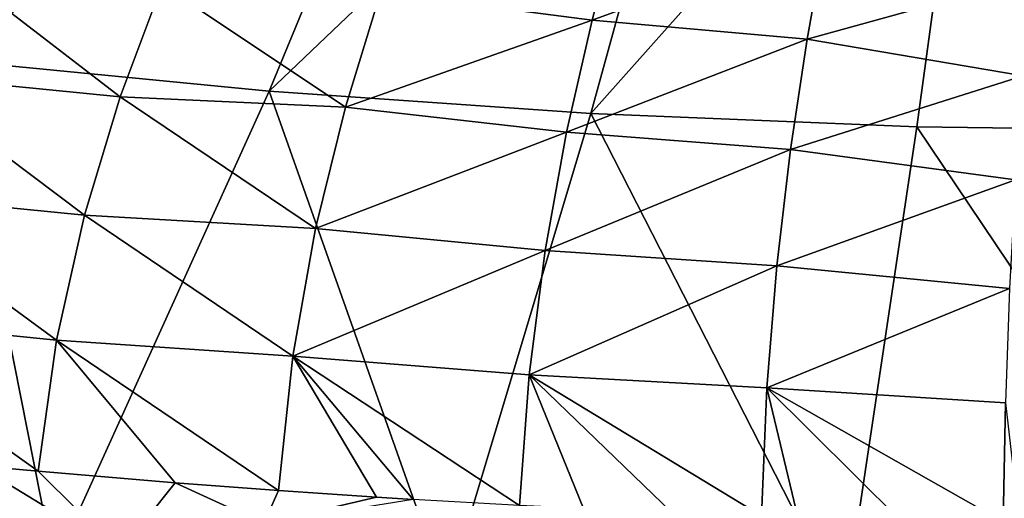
# Model space of a CAD drawing. Header units: metres. Extents: x -92 to 264, y -100 to 50.
# Tile 428 of 656: x 188.43 to 197.73, y -10.85 to -6.33. Entities that reach past the tile are written whole.
import ezdxf

# ---------------------------------------------------------------- set-up
doc = ezdxf.new("R2010")
doc.units = ezdxf.units.M
doc.layers.add('solid_21062050_01', color=7, linetype='CONTINUOUS')

msp = doc.modelspace()

# ---------------------------------------------------------------- linework, layer by layer
at = {"layer": 'solid_21062050_01'}
for points in [[(190.093903, -2.585186, 204.892853), (187.741089, -2.279284, 204.043167), (184.910965, -6.33884, 210.081375)], [(190.093903, -2.585186, 204.892853), (184.910965, -6.33884, 210.081375), (187.810028, -6.710617, 211.114014)], [(192.51239, -2.825238, 205.559616), (190.093903, -2.585186, 204.892853), (187.810028, -6.710617, 211.114014)], [(192.51239, -2.825238, 205.559616), (187.810028, -6.710617, 211.114014), (190.787888, -7.002299, 211.924194)], [(194.980515, -2.997849, 206.039063), (192.51239, -2.825238, 205.559616), (190.787888, -7.002299, 211.924194)], [(194.980515, -2.997849, 206.039063), (190.787888, -7.002299, 211.924194), (193.825317, -7.212001, 212.506668)], [(197.481918, -3.101876, 206.328003), (194.980515, -2.997849, 206.039063), (193.825317, -7.212001, 212.506668)], [(197.481918, -3.101876, 206.328003), (193.825317, -7.212001, 212.506668), (196.902649, -7.338367, 212.857666)], [(197.481918, -3.101876, 206.328003), (196.902649, -7.338367, 212.857666), (200, -7.380579, 212.974915)], [(197.481918, -3.101876, 206.328003), (200, -7.380579, 212.974915), (200, -3.136629, 206.424545)], [(191.839172, -6.068684, 141.107513), (194.10173, -5.325582, 139.076767), (193.83606, -6.329861, 141.452667)], [(193.83606, -6.329861, 141.452667), (194.10173, -5.325582, 139.076767), (196.04274, -5.52115, 139.346695)], [(193.83606, -6.329861, 141.452667), (196.04274, -5.52115, 139.346695), (195.867249, -6.510717, 141.686264)], [(197.985703, -5.921406, 140.184265), (195.867249, -6.510717, 141.686264), (196.04274, -5.52115, 139.346695)], [(187.28035, -6.845602, 143.620911), (187.74231, -5.790419, 141.211853), (189.382065, -7.053796, 143.700241)], [(187.74231, -5.790419, 141.211853), (189.775803, -5.9925, 141.268921), (189.382065, -7.053796, 143.700241)], [(197.985703, -5.921406, 140.184265), (197.905121, -6.856912, 142.378937), (195.867249, -6.510717, 141.686264)], [(189.382065, -7.053796, 143.700241), (189.775803, -5.9925, 141.268921), (191.508102, -7.152923, 143.603683)], [(189.775803, -5.9925, 141.268921), (191.839172, -6.068684, 141.107513), (191.508102, -7.152923, 143.603683)], [(191.508102, -7.152923, 143.603683), (191.839172, -6.068684, 141.107513), (193.83606, -6.329861, 141.452667)], [(191.508102, -7.152923, 143.603683), (193.83606, -6.329861, 141.452667), (193.594742, -7.389374, 143.890778)], [(193.594742, -7.389374, 143.890778), (193.83606, -6.329861, 141.452667), (195.867249, -6.510717, 141.686264)], [(193.594742, -7.389374, 143.890778), (195.867249, -6.510717, 141.686264), (195.709381, -7.55322, 144.0849)], [(197.905121, -6.856912, 142.378937), (195.709381, -7.55322, 144.0849), (195.867249, -6.510717, 141.686264)], [(187.810028, -6.710617, 211.114014), (185.129807, -11.117613, 216.979355), (188.758606, -11.481317, 217.989578)], [(190.787888, -7.002299, 211.924194), (187.810028, -6.710617, 211.114014), (188.758606, -11.481317, 217.989578)], [(186.878784, -7.958624, 146.104279), (187.28035, -6.845602, 143.620911), (189.043106, -8.1731, 146.204437)], [(187.28035, -6.845602, 143.620911), (189.382065, -7.053796, 143.700241), (189.043106, -8.1731, 146.204437)], [(197.905121, -6.856912, 142.378937), (197.834061, -7.838373, 144.625473), (195.709381, -7.55322, 144.0849)], [(190.787888, -7.002299, 211.924194), (188.758606, -11.481317, 217.989578), (192.463303, -11.742873, 218.71608)], [(189.043106, -8.1731, 146.204437), (189.382065, -7.053796, 143.700241), (191.225586, -8.297609, 146.173935)], [(189.382065, -7.053796, 143.700241), (191.508102, -7.152923, 143.603683), (191.225586, -8.297609, 146.173935)], [(193.825317, -7.212001, 212.506668), (190.787888, -7.002299, 211.924194), (192.463303, -11.742873, 218.71608)], [(191.225586, -8.297609, 146.173935), (191.508102, -7.152923, 143.603683), (193.594742, -7.389374, 143.890778)], [(193.825317, -7.212001, 212.506668), (192.463303, -11.742873, 218.71608), (196.218887, -11.900517, 219.153961)], [(196.902649, -7.338367, 212.857666), (193.825317, -7.212001, 212.506668), (196.218887, -11.900517, 219.153961)], [(196.902649, -7.338367, 212.857666), (196.218887, -11.900517, 219.153961), (200, -11.953183, 219.300247)], [(196.902649, -7.338367, 212.857666), (200, -11.953183, 219.300247), (200, -7.380579, 212.974915)], [(191.225586, -8.297609, 146.173935), (193.594742, -7.389374, 143.890778), (193.391922, -8.505699, 146.39769)], [(193.391922, -8.505699, 146.39769), (193.594742, -7.389374, 143.890778), (195.709381, -7.55322, 144.0849)], [(193.391922, -8.505699, 146.39769), (195.709381, -7.55322, 144.0849), (195.578812, -8.650116, 146.548798)], [(197.834061, -7.838373, 144.625473), (195.578812, -8.650116, 146.548798), (195.709381, -7.55322, 144.0849)], [(197.834061, -7.838373, 144.625473), (197.776688, -8.866979, 146.928848), (195.578812, -8.650116, 146.548798)], [(186.55899, -9.131042, 148.669083), (186.878784, -7.958624, 146.104279), (188.77887, -9.352075, 148.788635)], [(186.878784, -7.958624, 146.104279), (189.043106, -8.1731, 146.204437), (188.77887, -9.352075, 148.788635)], [(188.77887, -9.352075, 148.788635), (189.043106, -8.1731, 146.204437), (191.010483, -9.504591, 148.82579)], [(189.043106, -8.1731, 146.204437), (191.225586, -8.297609, 146.173935), (191.010483, -9.504591, 148.82579)], [(191.010483, -9.504591, 148.82579), (191.225586, -8.297609, 146.173935), (193.391922, -8.505699, 146.39769)], [(191.010483, -9.504591, 148.82579), (193.391922, -8.505699, 146.39769), (193.24173, -9.680585, 148.98027)], [(193.24173, -9.680585, 148.98027), (193.391922, -8.505699, 146.39769), (195.578812, -8.650116, 146.548798)], [(193.24173, -9.680585, 148.98027), (195.578812, -8.650116, 146.548798), (195.485153, -9.803099, 149.084305)], [(197.776688, -8.866979, 146.928848), (195.485153, -9.803099, 149.084305), (195.578812, -8.650116, 146.548798)], [(197.776688, -8.866979, 146.928848), (197.737213, -9.94415, 149.294205), (195.485153, -9.803099, 149.084305)], [(186.55899, -9.131042, 148.669083), (188.77887, -9.352075, 148.788635), (188.607056, -10.59198, 151.459991)], [(188.040192, -10.539365, 151.428711), (186.55899, -9.131042, 148.669083), (188.607056, -10.59198, 151.459991)], [(189.901245, -10.70175, 151.524506), (188.607056, -10.59198, 151.459991), (188.77887, -9.352075, 148.788635)], [(188.77887, -9.352075, 148.788635), (191.010483, -9.504591, 148.82579), (190.875931, -10.775027, 151.566895)], [(189.901245, -10.70175, 151.524506), (188.77887, -9.352075, 148.788635), (190.875931, -10.775027, 151.566895)], [(191.799759, -10.837114, 151.602234), (190.875931, -10.775027, 151.566895), (191.010483, -9.504591, 148.82579)], [(191.010483, -9.504591, 148.82579), (193.24173, -9.680585, 148.98027), (193.151642, -10.915195, 151.645599)], [(192.14679, -10.858504, 151.61409), (191.010483, -9.504591, 148.82579), (193.151642, -10.915195, 151.645599)], [(192.14679, -10.858504, 151.61409), (191.799759, -10.837114, 151.602234), (191.010483, -9.504591, 148.82579)], [(193.755081, -10.94512, 151.661652), (193.151642, -10.915195, 151.645599), (193.24173, -9.680585, 148.98027)], [(193.24173, -9.680585, 148.98027), (195.485153, -9.803099, 149.084305), (195.433578, -11.013546, 151.698029)], [(194.588272, -10.981926, 151.681488), (193.24173, -9.680585, 148.98027), (195.433578, -11.013546, 151.698029)], [(194.588272, -10.981926, 151.681488), (193.755081, -10.94512, 151.661652), (193.24173, -9.680585, 148.98027)], [(195.778748, -11.024884, 151.703903), (195.433578, -11.013546, 151.698029), (195.485153, -9.803099, 149.084305)], [(196.741425, -11.051477, 151.717194), (195.778748, -11.024884, 151.703903), (195.485153, -9.803099, 149.084305)], [(197.717499, -11.071135, 151.726532), (196.741425, -11.051477, 151.717194), (195.485153, -9.803099, 149.084305)], [(197.737213, -9.94415, 149.294205), (197.717499, -11.071135, 151.726532), (195.485153, -9.803099, 149.084305)], [(197.869141, -11.073556, 151.727661), (197.717499, -11.071135, 151.726532), (197.737213, -9.94415, 149.294205)], [(189.376083, -11.355267, 152.997284), (188.040192, -10.539365, 151.428711), (188.607056, -10.59198, 151.459991)], [(188.083908, -11.662078, 153.849487), (188.040192, -10.539365, 151.428711), (189.376083, -11.355267, 152.997284)], [(189.376083, -11.355267, 152.997284), (188.607056, -10.59198, 151.459991), (189.901245, -10.70175, 151.524506)], [(189.376083, -11.355267, 152.997284), (189.901245, -10.70175, 151.524506), (190.736771, -11.084566, 152.245392)], [(190.736771, -11.084566, 152.245392), (189.901245, -10.70175, 151.524506), (190.875931, -10.775027, 151.566895)], [(190.736771, -11.084566, 152.245392), (190.875931, -10.775027, 151.566895), (191.799759, -10.837114, 151.602234)], [(190.736771, -11.084566, 152.245392), (191.799759, -10.837114, 151.602234), (192.14679, -10.858504, 151.61409)]]:
    msp.add_3dface(points, dxfattribs=at)

doc.saveas('drawing.dxf')
